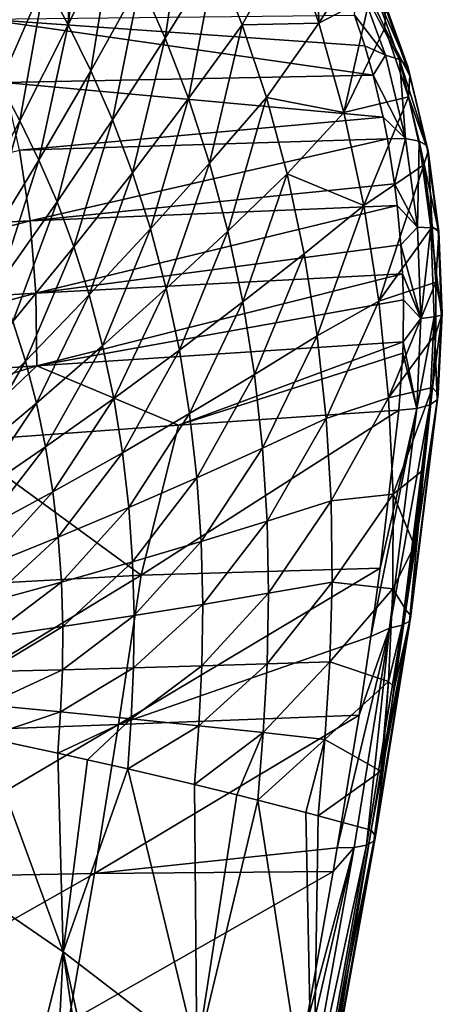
# Model space of a CAD drawing. Header units: metres. Extents: x -62 to 150, y -92 to 92.
# Tile 641 of 656: x 65 to 70, y 56 to 68. Entities that reach past the tile are written whole.
import ezdxf

# ---------------------------------------------------------------- set-up
doc = ezdxf.new("R2010")
doc.units = ezdxf.units.M
doc.layers.add('solid_500615', color=7, linetype='CONTINUOUS')

msp = doc.modelspace()

# ---------------------------------------------------------------- linework, layer by layer
at = {"layer": 'solid_500615'}
for points in [[(65.568748, 68.289139, 32.852554), (66.132347, 69.477303, 31.427734), (65.791916, 70.104813, 31.88065)], [(65.621223, 69.673523, 32.348755), (65.568748, 68.289139, 32.852554), (65.791916, 70.104813, 31.88065)], [(66.46154, 68.821053, 30.985668), (66.774162, 68.121468, 30.561256), (67.039467, 69.92157, 29.488941)], [(66.774162, 68.121468, 30.561256), (67.399574, 69.133522, 29.013098), (67.039467, 69.92157, 29.488941)], [(68.647346, 69.743622, 26.218828), (68.320969, 69.351349, 27.031693), (68.682457, 68.307411, 26.555454)], [(69.12262, 68.999214, 25.424143), (68.647346, 69.743622, 26.218828), (68.682457, 68.307411, 26.555454)], [(65.621223, 69.673523, 32.348755), (65.277, 68.8349, 33.250309), (65.568748, 68.289139, 32.852554)], [(65.568748, 68.289139, 32.852554), (65.850578, 67.716881, 32.465511), (66.132347, 69.477303, 31.427734)], [(65.850578, 67.716881, 32.465511), (66.46154, 68.821053, 30.985668), (66.132347, 69.477303, 31.427734)], [(67.399574, 69.133522, 29.013098), (67.732452, 68.288971, 28.567835), (68.320969, 69.351349, 27.031693)], [(67.732452, 68.288971, 28.567835), (68.682457, 68.307411, 26.555454), (68.320969, 69.351349, 27.031693)], [(66.774162, 68.121468, 30.561256), (67.063759, 67.371651, 30.164263), (67.399574, 69.133522, 29.013098)], [(67.063759, 67.371651, 30.164263), (67.732452, 68.288971, 28.567835), (67.399574, 69.133522, 29.013098)], [(69.322609, 68.643105, 25.086159), (69.12262, 68.999214, 25.424143), (68.682457, 68.307411, 26.555454)], [(63.329685, 68.444138, 36.854435), (64.722946, 67.56134, 34.597649), (65.277, 68.8349, 33.250309)], [(64.722946, 67.56134, 34.597649), (64.968216, 67.096481, 34.257561), (65.277, 68.8349, 33.250309)], [(64.968216, 67.096481, 34.257561), (65.568748, 68.289139, 32.852554), (65.277, 68.8349, 33.250309)], [(65.850578, 67.716881, 32.465511), (66.118568, 67.106544, 32.093922), (66.46154, 68.821053, 30.985668)], [(66.118568, 67.106544, 32.093922), (66.774162, 68.121468, 30.561256), (66.46154, 68.821053, 30.985668)], [(69.167923, 68.847702, 23.921209), (69.510681, 67.912476, 23.382683), (69.127739, 68.407249, 23.45974)], [(69.351303, 68.775246, 24.134249), (69.685379, 67.859848, 23.608459), (69.167923, 68.847702, 23.921209)], [(69.685379, 67.859848, 23.608459), (69.510681, 67.912476, 23.382683), (69.167923, 68.847702, 23.921209)], [(69.468658, 68.656487, 24.371714), (69.78978, 67.772156, 23.864731), (69.351303, 68.775246, 24.134249)], [(69.78978, 67.772156, 23.864731), (69.685379, 67.859848, 23.608459), (69.351303, 68.775246, 24.134249)], [(69.322609, 68.643105, 25.086159), (68.682457, 68.307411, 26.555454), (68.991982, 67.200119, 26.137852)], [(69.503426, 68.250816, 24.788139), (69.322609, 68.643105, 25.086159), (68.991982, 67.200119, 26.137852)], [(69.510094, 68.501419, 24.613588), (69.322609, 68.643105, 25.086159), (69.503426, 68.250816, 24.788139)], [(69.815094, 67.656792, 24.129898), (69.78978, 67.772156, 23.864731), (69.468658, 68.656487, 24.371714)], [(69.510094, 68.501419, 24.613588), (69.815094, 67.656792, 24.129898), (69.468658, 68.656487, 24.371714)], [(69.510094, 68.501419, 24.613588), (69.503426, 68.250816, 24.788139), (69.815094, 67.656792, 24.129898)], [(69.253036, 68.028839, 23.257696), (64.534706, 68.356995, 20.868589), (69.127739, 68.407249, 23.45974)], [(69.510681, 67.912476, 23.382683), (69.253036, 68.028839, 23.257696), (69.127739, 68.407249, 23.45974)], [(69.358017, 67.66124, 23.092951), (64.534706, 68.356995, 20.868589), (69.253036, 68.028839, 23.257696)], [(69.358017, 67.66124, 23.092951), (64.775818, 67.571465, 20.489676), (64.534706, 68.356995, 20.868589)], [(64.968216, 67.096481, 34.257561), (65.205132, 66.608711, 33.926598), (65.568748, 68.289139, 32.852554)], [(65.205132, 66.608711, 33.926598), (65.850578, 67.716881, 32.465511), (65.568748, 68.289139, 32.852554)], [(67.063759, 67.371651, 30.164263), (67.32431, 66.571327, 29.803713), (67.732452, 68.288971, 28.567835)], [(67.32431, 66.571327, 29.803713), (68.03096, 67.387566, 28.163179), (67.732452, 68.288971, 28.567835)], [(67.732452, 68.288971, 28.567835), (68.03096, 67.387566, 28.163179), (68.682457, 68.307411, 26.555454)], [(68.03096, 67.387566, 28.163179), (68.991982, 67.200119, 26.137852), (68.682457, 68.307411, 26.555454)], [(69.79702, 67.392845, 24.322924), (69.503426, 68.250816, 24.788139), (68.991982, 67.200119, 26.137852)], [(69.815094, 67.656792, 24.129898), (69.503426, 68.250816, 24.788139), (69.79702, 67.392845, 24.322924)], [(66.118568, 67.106544, 32.093922), (66.36734, 66.452095, 31.746374), (66.774162, 68.121468, 30.561256)], [(66.36734, 66.452095, 31.746374), (67.063759, 67.371651, 30.164263), (66.774162, 68.121468, 30.561256)], [(69.510681, 67.912476, 23.382683), (69.358017, 67.66124, 23.092951), (69.253036, 68.028839, 23.257696)], [(69.510681, 67.912476, 23.382683), (69.760635, 66.875618, 23.01029), (69.358017, 67.66124, 23.092951)], [(69.685379, 67.859848, 23.608459), (69.760635, 66.875618, 23.01029), (69.510681, 67.912476, 23.382683)], [(70.025299, 66.791161, 23.513058), (69.929611, 66.844826, 23.244305), (69.685379, 67.859848, 23.608459)], [(69.685379, 67.859848, 23.608459), (69.929611, 66.844826, 23.244305), (69.760635, 66.875618, 23.01029)], [(69.78978, 67.772156, 23.864731), (70.025299, 66.791161, 23.513058), (69.685379, 67.859848, 23.608459)], [(69.815094, 67.656792, 24.129898), (70.039642, 66.719131, 23.793896), (69.78978, 67.772156, 23.864731)], [(70.039642, 66.719131, 23.793896), (70.025299, 66.791161, 23.513058), (69.78978, 67.772156, 23.864731)], [(69.480988, 67.141945, 22.906158), (64.775818, 67.571465, 20.489676), (69.358017, 67.66124, 23.092951)], [(65.205132, 66.608711, 33.926598), (65.430733, 66.088165, 33.608829), (65.850578, 67.716881, 32.465511)], [(65.430733, 66.088165, 33.608829), (66.118568, 67.106544, 32.093922), (65.850578, 67.716881, 32.465511)], [(69.760635, 66.875618, 23.01029), (69.480988, 67.141945, 22.906158), (69.358017, 67.66124, 23.092951)], [(69.815094, 67.656792, 24.129898), (69.79702, 67.392845, 24.322924), (70.039642, 66.719131, 23.793896)], [(64.329582, 65.899498, 35.64122), (64.968216, 67.096481, 34.257561), (64.722946, 67.56134, 34.597649)], [(64.963737, 66.730972, 20.208933), (64.775818, 67.571465, 20.489676), (69.480988, 67.141945, 22.906158)], [(69.79702, 67.392845, 24.322924), (68.991982, 67.200119, 26.137852), (69.242622, 66.043259, 25.788149)], [(69.98748, 66.54866, 24.040058), (69.79702, 67.392845, 24.322924), (69.242622, 66.043259, 25.788149)], [(70.039642, 66.719131, 23.793896), (69.79702, 67.392845, 24.322924), (69.98748, 66.54866, 24.040058)], [(66.36734, 66.452095, 31.746374), (66.591797, 65.753342, 31.430828), (67.063759, 67.371651, 30.164263)], [(66.591797, 65.753342, 31.430828), (67.32431, 66.571327, 29.803713), (67.063759, 67.371651, 30.164263)], [(67.32431, 66.571327, 29.803713), (67.550354, 65.726181, 29.487709), (68.03096, 67.387566, 28.163179)], [(67.550354, 65.726181, 29.487709), (68.288696, 66.435616, 27.808147), (68.03096, 67.387566, 28.163179)], [(68.03096, 67.387566, 28.163179), (68.288696, 66.435616, 27.808147), (68.991982, 67.200119, 26.137852)], [(68.288696, 66.435616, 27.808147), (69.242622, 66.043259, 25.788149), (68.991982, 67.200119, 26.137852)], [(64.329582, 65.899498, 35.64122), (64.52346, 65.496414, 35.367043), (64.968216, 67.096481, 34.257561)], [(64.52346, 65.496414, 35.367043), (65.205132, 66.608711, 33.926598), (64.968216, 67.096481, 34.257561)], [(69.534309, 66.873405, 22.828905), (64.963737, 66.730972, 20.208933), (69.480988, 67.141945, 22.906158)], [(65.430733, 66.088165, 33.608829), (65.640533, 65.529655, 33.311626), (66.118568, 67.106544, 32.093922)], [(65.640533, 65.529655, 33.311626), (66.36734, 66.452095, 31.746374), (66.118568, 67.106544, 32.093922)], [(69.760635, 66.875618, 23.01029), (69.534309, 66.873405, 22.828905), (69.480988, 67.141945, 22.906158)], [(65.095726, 65.852745, 20.03112), (64.963737, 66.730972, 20.208933), (69.534309, 66.873405, 22.828905)], [(65.095726, 65.852745, 20.03112), (69.534309, 66.873405, 22.828905), (69.624054, 66.313988, 22.706549)], [(69.760635, 66.875618, 23.01029), (69.624054, 66.313988, 22.706549), (69.534309, 66.873405, 22.828905)], [(69.760635, 66.875618, 23.01029), (69.909203, 65.773346, 22.813564), (69.624054, 66.313988, 22.706549)], [(69.929611, 66.844826, 23.244305), (69.909203, 65.773346, 22.813564), (69.760635, 66.875618, 23.01029)], [(69.929611, 66.844826, 23.244305), (70.075439, 65.766136, 23.051424), (69.909203, 65.773346, 22.813564)], [(70.025299, 66.791161, 23.513058), (70.166702, 65.74897, 23.32645), (69.929611, 66.844826, 23.244305)], [(70.166702, 65.74897, 23.32645), (70.075439, 65.766136, 23.051424), (69.929611, 66.844826, 23.244305)], [(70.175316, 65.723259, 23.615465), (70.166702, 65.74897, 23.32645), (70.025299, 66.791161, 23.513058)], [(70.039642, 66.719131, 23.793896), (70.175316, 65.723259, 23.615465), (70.025299, 66.791161, 23.513058)], [(65.095726, 65.852745, 20.03112), (60.497467, 65.626152, 17.464272), (64.963737, 66.730972, 20.208933)], [(70.039642, 66.719131, 23.793896), (69.98748, 66.54866, 24.040058), (70.09304, 65.777374, 23.901697)], [(70.039642, 66.719131, 23.793896), (70.09304, 65.777374, 23.901697), (70.175316, 65.723259, 23.615465)], [(64.52346, 65.496414, 35.367043), (64.708336, 65.066002, 35.103806), (65.205132, 66.608711, 33.926598)], [(64.708336, 65.066002, 35.103806), (65.430733, 66.088165, 33.608829), (65.205132, 66.608711, 33.926598)], [(66.591797, 65.753342, 31.430828), (66.787308, 65.015327, 31.154428), (67.32431, 66.571327, 29.803713)], [(66.787308, 65.015327, 31.154428), (67.550354, 65.726181, 29.487709), (67.32431, 66.571327, 29.803713)], [(69.98748, 66.54866, 24.040058), (69.242622, 66.043259, 25.788149), (69.42939, 64.854546, 25.513239)], [(70.09304, 65.777374, 23.901697), (69.98748, 66.54866, 24.040058), (69.42939, 64.854546, 25.513239)], [(65.640533, 65.529655, 33.311626), (65.830299, 64.93306, 33.041813), (66.36734, 66.452095, 31.746374)], [(65.830299, 64.93306, 33.041813), (66.591797, 65.753342, 31.430828), (66.36734, 66.452095, 31.746374)], [(67.550354, 65.726181, 29.487709), (67.737549, 64.846107, 29.22261), (68.288696, 66.435616, 27.808147)], [(67.737549, 64.846107, 29.22261), (68.500633, 65.444214, 27.509825), (68.288696, 66.435616, 27.808147)], [(68.288696, 66.435616, 27.808147), (68.500633, 65.444214, 27.509825), (69.242622, 66.043259, 25.788149)], [(69.657501, 66.046227, 22.665674), (65.095726, 65.852745, 20.03112), (69.624054, 66.313988, 22.706549)], [(69.909203, 65.773346, 22.813564), (69.657501, 66.046227, 22.665674), (69.624054, 66.313988, 22.706549)], [(64.708336, 65.066002, 35.103806), (64.880539, 64.603943, 34.857609), (65.430733, 66.088165, 33.608829)], [(64.880539, 64.603943, 34.857609), (65.640533, 65.529655, 33.311626), (65.430733, 66.088165, 33.608829)], [(65.168373, 64.95372, 19.960695), (65.095726, 65.852745, 20.03112), (69.657501, 66.046227, 22.665674)], [(65.168373, 64.95372, 19.960695), (69.657501, 66.046227, 22.665674), (69.703232, 65.555611, 22.619228)], [(69.909203, 65.773346, 22.813564), (69.703232, 65.555611, 22.619228), (69.657501, 66.046227, 22.665674)], [(68.500633, 65.444214, 27.509825), (68.663017, 64.427055, 27.273556), (69.242622, 66.043259, 25.788149)], [(68.663017, 64.427055, 27.273556), (69.42939, 64.854546, 25.513239), (69.242622, 66.043259, 25.788149)], [(60.575668, 64.679077, 17.381691), (60.497467, 65.626152, 17.464272), (65.095726, 65.852745, 20.03112)], [(65.168373, 64.95372, 19.960695), (60.575668, 64.679077, 17.381691), (65.095726, 65.852745, 20.03112)], [(65.830299, 64.93306, 33.041813), (65.996101, 64.30278, 32.805534), (66.591797, 65.753342, 31.430828)], [(65.996101, 64.30278, 32.805534), (66.787308, 65.015327, 31.154428), (66.591797, 65.753342, 31.430828)], [(66.787308, 65.015327, 31.154428), (66.950134, 64.246826, 30.922785), (67.550354, 65.726181, 29.487709)], [(66.950134, 64.246826, 30.922785), (67.737549, 64.846107, 29.22261), (67.550354, 65.726181, 29.487709)], [(70.137474, 65.089989, 23.866695), (70.09304, 65.777374, 23.901697), (69.42939, 64.854546, 25.513239)], [(69.909203, 65.773346, 22.813564), (69.951431, 64.642586, 22.802294), (69.703232, 65.555611, 22.619228)], [(70.075439, 65.766136, 23.051424), (69.951431, 64.642586, 22.802294), (69.909203, 65.773346, 22.813564)], [(70.075439, 65.766136, 23.051424), (70.117981, 64.660439, 23.039371), (69.951431, 64.642586, 22.802294)], [(70.166702, 65.74897, 23.32645), (70.209229, 64.681793, 23.314112), (70.075439, 65.766136, 23.051424)], [(70.209229, 64.681793, 23.314112), (70.117981, 64.660439, 23.039371), (70.075439, 65.766136, 23.051424)], [(70.175316, 65.723259, 23.615465), (70.09304, 65.777374, 23.901697), (70.137474, 65.089989, 23.866695)], [(70.175316, 65.723259, 23.615465), (70.137474, 65.089989, 23.866695), (70.217491, 64.704803, 23.603363)], [(70.175316, 65.723259, 23.615465), (70.217491, 64.704803, 23.603363), (70.166702, 65.74897, 23.32645)], [(70.217491, 64.704803, 23.603363), (70.209229, 64.681793, 23.314112), (70.166702, 65.74897, 23.32645)], [(69.724319, 65.195236, 22.608191), (65.168373, 64.95372, 19.960695), (69.703232, 65.555611, 22.619228)], [(69.951431, 64.642586, 22.802294), (69.724319, 65.195236, 22.608191), (69.703232, 65.555611, 22.619228)], [(64.880539, 64.603943, 34.857609), (65.036575, 64.110153, 34.634098), (65.640533, 65.529655, 33.311626)], [(65.036575, 64.110153, 34.634098), (65.830299, 64.93306, 33.041813), (65.640533, 65.529655, 33.311626)], [(67.737549, 64.846107, 29.22261), (67.882607, 63.943367, 29.013205), (68.500633, 65.444214, 27.509825)], [(67.882607, 63.943367, 29.013205), (68.663017, 64.427055, 27.273556), (68.500633, 65.444214, 27.509825)], [(65.177704, 64.053734, 20.002882), (65.168373, 64.95372, 19.960695), (69.724319, 65.195236, 22.608191)], [(65.177704, 64.053734, 20.002882), (69.724319, 65.195236, 22.608191), (69.73439, 64.871597, 22.614931)], [(69.951431, 64.642586, 22.802294), (69.73439, 64.871597, 22.614931), (69.724319, 65.195236, 22.608191)], [(70.137474, 65.089989, 23.866695), (69.42939, 64.854546, 25.513239), (69.550346, 63.653313, 25.316107)], [(70.138237, 64.455269, 23.907887), (70.137474, 65.089989, 23.866695), (69.550346, 63.653313, 25.316107)], [(70.217491, 64.704803, 23.603363), (70.137474, 65.089989, 23.866695), (70.138237, 64.455269, 23.907887)], [(60.588009, 63.732483, 17.412525), (60.575668, 64.679077, 17.381691), (65.168373, 64.95372, 19.960695)], [(65.177704, 64.053734, 20.002882), (60.588009, 63.732483, 17.412525), (65.168373, 64.95372, 19.960695)], [(65.996101, 64.30278, 32.805534), (66.134766, 63.646423, 32.607616), (66.787308, 65.015327, 31.154428)], [(66.134766, 63.646423, 32.607616), (66.950134, 64.246826, 30.922785), (66.787308, 65.015327, 31.154428)], [(65.036575, 64.110153, 34.634098), (65.173203, 63.588352, 34.438385), (65.830299, 64.93306, 33.041813)], [(65.173203, 63.588352, 34.438385), (65.996101, 64.30278, 32.805534), (65.830299, 64.93306, 33.041813)], [(69.732323, 64.349396, 22.659399), (65.177704, 64.053734, 20.002882), (69.73439, 64.871597, 22.614931)], [(66.950134, 64.246826, 30.922785), (67.077408, 63.458672, 30.740122), (67.737549, 64.846107, 29.22261)], [(67.077408, 63.458672, 30.740122), (67.882607, 63.943367, 29.013205), (67.737549, 64.846107, 29.22261)], [(68.663017, 64.427055, 27.273556), (68.774277, 63.399082, 27.101618), (69.42939, 64.854546, 25.513239)], [(68.774277, 63.399082, 27.101618), (69.550346, 63.653313, 25.316107), (69.42939, 64.854546, 25.513239)], [(69.951431, 64.642586, 22.802294), (69.732323, 64.349396, 22.659399), (69.73439, 64.871597, 22.614931)], [(70.217491, 64.704803, 23.603363), (70.138237, 64.455269, 23.907887), (70.094917, 63.782047, 24.035543)], [(70.163948, 63.703587, 23.770378), (70.217491, 64.704803, 23.603363), (70.094917, 63.782047, 24.035543)], [(70.217491, 64.704803, 23.603363), (70.163948, 63.703587, 23.770378), (70.209229, 64.681793, 23.314112)], [(64.208107, 63.28474, 36.20578), (65.036575, 64.110153, 34.634098), (64.880539, 64.603943, 34.857609)], [(69.951431, 64.642586, 22.802294), (69.898827, 63.524616, 23.002439), (69.732323, 64.349396, 22.659399)], [(70.117981, 64.660439, 23.039371), (70.06176, 63.56942, 23.23196), (69.898827, 63.524616, 23.002439)], [(70.117981, 64.660439, 23.039371), (69.898827, 63.524616, 23.002439), (69.951431, 64.642586, 22.802294)], [(70.152596, 63.630737, 23.495064), (70.06176, 63.56942, 23.23196), (70.117981, 64.660439, 23.039371)], [(70.209229, 64.681793, 23.314112), (70.152596, 63.630737, 23.495064), (70.117981, 64.660439, 23.039371)], [(70.163948, 63.703587, 23.770378), (70.152596, 63.630737, 23.495064), (70.209229, 64.681793, 23.314112)], [(70.094917, 63.782047, 24.035543), (70.138237, 64.455269, 23.907887), (69.550346, 63.653313, 25.316107)], [(69.732323, 64.349396, 22.659399), (66.940002, 63.316551, 21.219475), (65.177704, 64.053734, 20.002882)], [(69.727867, 64.210541, 22.678398), (66.940002, 63.316551, 21.219475), (69.732323, 64.349396, 22.659399)], [(67.882607, 63.943367, 29.013205), (67.984055, 63.031269, 28.861507), (68.663017, 64.427055, 27.273556)], [(67.984055, 63.031269, 28.861507), (68.774277, 63.399082, 27.101618), (68.663017, 64.427055, 27.273556)], [(69.898827, 63.524616, 23.002439), (69.727867, 64.210541, 22.678398), (69.732323, 64.349396, 22.659399)], [(65.173203, 63.588352, 34.438385), (65.287804, 63.044914, 34.274487), (65.996101, 64.30278, 32.805534)], [(65.287804, 63.044914, 34.274487), (66.134766, 63.646423, 32.607616), (65.996101, 64.30278, 32.805534)], [(66.134766, 63.646423, 32.607616), (66.243843, 62.973373, 32.451714), (66.950134, 64.246826, 30.922785)], [(66.243843, 62.973373, 32.451714), (67.077408, 63.458672, 30.740122), (66.950134, 64.246826, 30.922785)], [(69.727867, 64.210541, 22.678398), (69.677025, 63.500023, 22.825136), (66.940002, 63.316551, 21.219475)], [(69.898827, 63.524616, 23.002439), (69.677025, 63.500023, 22.825136), (69.727867, 64.210541, 22.678398)], [(64.208107, 63.28474, 36.20578), (64.315895, 62.872101, 36.050987), (65.036575, 64.110153, 34.634098)], [(64.315895, 62.872101, 36.050987), (65.173203, 63.588352, 34.438385), (65.036575, 64.110153, 34.634098)], [(65.177704, 64.053734, 20.002882), (61.43618, 62.898518, 18.074596), (60.588009, 63.732483, 17.412525)], [(65.177704, 64.053734, 20.002882), (64.192955, 63.116055, 19.635929), (61.43618, 62.898518, 18.074596)], [(65.177704, 64.053734, 20.002882), (66.940002, 63.316551, 21.219475), (64.192955, 63.116055, 19.635929)], [(67.077408, 63.458672, 30.740122), (67.167793, 62.662613, 30.608223), (67.882607, 63.943367, 29.013205)], [(67.167793, 62.662613, 30.608223), (67.984055, 63.031269, 28.861507), (67.882607, 63.943367, 29.013205)], [(70.094917, 63.782047, 24.035543), (69.550346, 63.653313, 25.316107), (69.606491, 62.457527, 25.195951)], [(69.986473, 62.763729, 24.295094), (70.094917, 63.782047, 24.035543), (69.606491, 62.457527, 25.195951)], [(69.764694, 61.02113, 24.727253), (70.094917, 63.782047, 24.035543), (69.871796, 61.816849, 24.531509)], [(70.163948, 63.703587, 23.770378), (70.094917, 63.782047, 24.035543), (69.764694, 61.02113, 24.727253)], [(69.871796, 61.816849, 24.531509), (70.094917, 63.782047, 24.035543), (69.986473, 62.763729, 24.295094)], [(65.287804, 63.044914, 34.274487), (65.378319, 62.487717, 34.145451), (66.134766, 63.646423, 32.607616)], [(65.378319, 62.487717, 34.145451), (66.243843, 62.973373, 32.451714), (66.134766, 63.646423, 32.607616)], [(68.774277, 63.399082, 27.101618), (68.834732, 62.374359, 26.99362), (69.550346, 63.653313, 25.316107)], [(68.834732, 62.374359, 26.99362), (69.606491, 62.457527, 25.195951), (69.550346, 63.653313, 25.316107)], [(69.826485, 60.948395, 24.464422), (70.163948, 63.703587, 23.770378), (69.764694, 61.02113, 24.727253)], [(69.826485, 60.948395, 24.464422), (69.810829, 60.882221, 24.193624), (70.152596, 63.630737, 23.495064)], [(69.810829, 60.882221, 24.193624), (70.06176, 63.56942, 23.23196), (70.152596, 63.630737, 23.495064)], [(69.826485, 60.948395, 24.464422), (70.152596, 63.630737, 23.495064), (70.163948, 63.703587, 23.770378)], [(64.315895, 62.872101, 36.050987), (64.406433, 62.442329, 35.92136), (65.173203, 63.588352, 34.438385)], [(64.406433, 62.442329, 35.92136), (65.287804, 63.044914, 34.274487), (65.173203, 63.588352, 34.438385)], [(66.476593, 61.451366, 21.556087), (66.940002, 63.316551, 21.219475), (69.677025, 63.500023, 22.825136)], [(69.44577, 61.537663, 23.339188), (66.476593, 61.451366, 21.556087), (69.677025, 63.500023, 22.825136)], [(69.898827, 63.524616, 23.002439), (69.330132, 60.688789, 23.556276), (69.44577, 61.537663, 23.339188)], [(69.559471, 60.795879, 23.708742), (69.330132, 60.688789, 23.556276), (69.898827, 63.524616, 23.002439)], [(69.898827, 63.524616, 23.002439), (69.44577, 61.537663, 23.339188), (69.677025, 63.500023, 22.825136)], [(69.559471, 60.795879, 23.708742), (69.898827, 63.524616, 23.002439), (70.06176, 63.56942, 23.23196)], [(69.719444, 60.830029, 23.935011), (69.559471, 60.795879, 23.708742), (70.06176, 63.56942, 23.23196)], [(69.810829, 60.882221, 24.193624), (69.719444, 60.830029, 23.935011), (70.06176, 63.56942, 23.23196)], [(66.243843, 62.973373, 32.451714), (66.322151, 62.293808, 32.339375), (67.077408, 63.458672, 30.740122)], [(66.322151, 62.293808, 32.339375), (67.167793, 62.662613, 30.608223), (67.077408, 63.458672, 30.740122)], [(67.984055, 63.031269, 28.861507), (68.042038, 62.12236, 28.767138), (68.774277, 63.399082, 27.101618)], [(68.042038, 62.12236, 28.767138), (68.834732, 62.374359, 26.99362), (68.774277, 63.399082, 27.101618)], [(66.476593, 61.451366, 21.556087), (64.192955, 63.116055, 19.635929), (66.940002, 63.316551, 21.219475)], [(66.476593, 61.451366, 21.556087), (63.525574, 61.290009, 19.828388), (64.192955, 63.116055, 19.635929)], [(64.406433, 62.442329, 35.92136), (64.478104, 62.001698, 35.819324), (65.287804, 63.044914, 34.274487)], [(64.478104, 62.001698, 35.819324), (65.378319, 62.487717, 34.145451), (65.287804, 63.044914, 34.274487)], [(67.167793, 62.662613, 30.608223), (67.221321, 61.869709, 30.526758), (67.984055, 63.031269, 28.861507)], [(67.221321, 61.869709, 30.526758), (68.042038, 62.12236, 28.767138), (67.984055, 63.031269, 28.861507)], [(65.378319, 62.487717, 34.145451), (65.443748, 61.925278, 34.052589), (66.243843, 62.973373, 32.451714)], [(65.443748, 61.925278, 34.052589), (66.322151, 62.293808, 32.339375), (66.243843, 62.973373, 32.451714)], [(69.871796, 61.816849, 24.531509), (69.986473, 62.763729, 24.295094), (69.606491, 62.457527, 25.195951)], [(66.322151, 62.293808, 32.339375), (66.369652, 61.617279, 32.270344), (67.167793, 62.662613, 30.608223)], [(66.369652, 61.617279, 32.270344), (67.221321, 61.869709, 30.526758), (67.167793, 62.662613, 30.608223)], [(64.478104, 62.001698, 35.819324), (64.53009, 61.557003, 35.745937), (65.378319, 62.487717, 34.145451)], [(64.53009, 61.557003, 35.745937), (65.443748, 61.925278, 34.052589), (65.378319, 62.487717, 34.145451)], [(68.834732, 62.374359, 26.99362), (68.84745, 61.364491, 26.945313), (69.606491, 62.457527, 25.195951)], [(68.84745, 61.364491, 26.945313), (69.602539, 61.281803, 25.147108), (69.606491, 62.457527, 25.195951)], [(69.871796, 61.816849, 24.531509), (69.606491, 62.457527, 25.195951), (69.602539, 61.281803, 25.147108)], [(65.443748, 61.925278, 34.052589), (65.484047, 61.365593, 33.995712), (66.322151, 62.293808, 32.339375)], [(65.484047, 61.365593, 33.995712), (66.369652, 61.617279, 32.270344), (66.322151, 62.293808, 32.339375)], [(68.042038, 62.12236, 28.767138), (68.059052, 61.226971, 28.726246), (68.834732, 62.374359, 26.99362)], [(68.059052, 61.226971, 28.726246), (68.84745, 61.364491, 26.945313), (68.834732, 62.374359, 26.99362)], [(67.221321, 61.869709, 30.526758), (67.240013, 61.089054, 30.492342), (68.042038, 62.12236, 28.767138)], [(67.240013, 61.089054, 30.492342), (68.059052, 61.226971, 28.726246), (68.042038, 62.12236, 28.767138)], [(64.53009, 61.557003, 35.745937), (64.562363, 61.11462, 35.701061), (65.443748, 61.925278, 34.052589)], [(64.562363, 61.11462, 35.701061), (65.484047, 61.365593, 33.995712), (65.443748, 61.925278, 34.052589)], [(66.369652, 61.617279, 32.270344), (66.387985, 60.951622, 32.241726), (67.221321, 61.869709, 30.526758)], [(66.387985, 60.951622, 32.241726), (67.240013, 61.089054, 30.492342), (67.221321, 61.869709, 30.526758)], [(69.764694, 61.02113, 24.727253), (69.871796, 61.816849, 24.531509), (69.602539, 61.281803, 25.147108)], [(65.484047, 61.365593, 33.995712), (65.500526, 60.815201, 33.972439), (66.369652, 61.617279, 32.270344)], [(65.500526, 60.815201, 33.972439), (66.387985, 60.951622, 32.241726), (66.369652, 61.617279, 32.270344)], [(66.194809, 59.595863, 21.998735), (66.476593, 61.451366, 21.556087), (69.44577, 61.537663, 23.339188)], [(66.194809, 59.595863, 21.998735), (69.44577, 61.537663, 23.339188), (69.330132, 60.688789, 23.556276)], [(63.246433, 59.489674, 20.243618), (63.525574, 61.290009, 19.828388), (66.476593, 61.451366, 21.556087)], [(66.194809, 59.595863, 21.998735), (63.246433, 59.489674, 20.243618), (66.476593, 61.451366, 21.556087)], [(64.562363, 61.11462, 35.701061), (64.575958, 60.679752, 35.682838), (65.484047, 61.365593, 33.995712)], [(64.575958, 60.679752, 35.682838), (65.500526, 60.815201, 33.972439), (65.484047, 61.365593, 33.995712)], [(68.040009, 60.351261, 28.731377), (68.818352, 60.376434, 26.948435), (68.84745, 61.364491, 26.945313)], [(68.059052, 61.226971, 28.726246), (68.040009, 60.351261, 28.731377), (68.84745, 61.364491, 26.945313)], [(68.84745, 61.364491, 26.945313), (68.818352, 60.376434, 26.948435), (69.602539, 61.281803, 25.147108)], [(68.818352, 60.376434, 26.948435), (69.547585, 60.13372, 25.15806), (69.602539, 61.281803, 25.147108)], [(69.764694, 61.02113, 24.727253), (69.602539, 61.281803, 25.147108), (69.547585, 60.13372, 25.15806)], [(67.227966, 60.326035, 30.498402), (68.040009, 60.351261, 28.731377), (68.059052, 61.226971, 28.726246)], [(67.240013, 61.089054, 30.492342), (67.227966, 60.326035, 30.498402), (68.059052, 61.226971, 28.726246)], [(66.380569, 60.301456, 32.247894), (67.227966, 60.326035, 30.498402), (67.240013, 61.089054, 30.492342)], [(66.387985, 60.951622, 32.241726), (66.380569, 60.301456, 32.247894), (67.240013, 61.089054, 30.492342)], [(65.495995, 60.277943, 33.978115), (66.380569, 60.301456, 32.247894), (66.387985, 60.951622, 32.241726)], [(65.500526, 60.815201, 33.972439), (65.495995, 60.277943, 33.978115), (66.387985, 60.951622, 32.241726)], [(69.826485, 60.948395, 24.464422), (69.454689, 59.016296, 25.212721), (69.331795, 58.283974, 25.389814)], [(69.386833, 58.21006, 25.132116), (69.826485, 60.948395, 24.464422), (69.331795, 58.283974, 25.389814)], [(69.386833, 58.21006, 25.132116), (69.810829, 60.882221, 24.193624), (69.826485, 60.948395, 24.464422)], [(69.826485, 60.948395, 24.464422), (69.481873, 59.178604, 25.172878), (69.454689, 59.016296, 25.212721)], [(69.826485, 60.948395, 24.464422), (69.623268, 60.059837, 24.959555), (69.481873, 59.178604, 25.172878)], [(69.623268, 60.059837, 24.959555), (69.764694, 61.02113, 24.727253), (69.547585, 60.13372, 25.15806)], [(69.826485, 60.948395, 24.464422), (69.764694, 61.02113, 24.727253), (69.623268, 60.059837, 24.959555)], [(64.573112, 60.255444, 35.687595), (65.495995, 60.277943, 33.978115), (65.500526, 60.815201, 33.972439)], [(64.575958, 60.679752, 35.682838), (64.573112, 60.255444, 35.687595), (65.500526, 60.815201, 33.972439)], [(69.559471, 60.795879, 23.708742), (68.910454, 58.063572, 24.214964), (69.183418, 59.71154, 23.8027)], [(69.12088, 58.070728, 24.389868), (68.910454, 58.063572, 24.214964), (69.559471, 60.795879, 23.708742)], [(69.27729, 58.099258, 24.612713), (69.12088, 58.070728, 24.389868), (69.559471, 60.795879, 23.708742)], [(69.559471, 60.795879, 23.708742), (69.183418, 59.71154, 23.8027), (69.330132, 60.688789, 23.556276)], [(69.368202, 58.146889, 24.866459), (69.27729, 58.099258, 24.612713), (69.719444, 60.830029, 23.935011)], [(69.27729, 58.099258, 24.612713), (69.559471, 60.795879, 23.708742), (69.719444, 60.830029, 23.935011)], [(69.368202, 58.146889, 24.866459), (69.719444, 60.830029, 23.935011), (69.810829, 60.882221, 24.193624)], [(69.386833, 58.21006, 25.132116), (69.368202, 58.146889, 24.866459), (69.810829, 60.882221, 24.193624)], [(69.330132, 60.688789, 23.556276), (69.183418, 59.71154, 23.8027), (66.194809, 59.595863, 21.998735)], [(65.4748, 59.754494, 34.005676), (66.352684, 59.667645, 32.280334), (66.380569, 60.301456, 32.247894)], [(65.495995, 60.277943, 33.978115), (65.4748, 59.754494, 34.005676), (66.380569, 60.301456, 32.247894)], [(66.352684, 59.667645, 32.280334), (67.191505, 59.581718, 30.535023), (67.227966, 60.326035, 30.498402)], [(66.380569, 60.301456, 32.247894), (66.352684, 59.667645, 32.280334), (67.227966, 60.326035, 30.498402)], [(67.191505, 59.581718, 30.535023), (67.992416, 59.496525, 28.77128), (68.040009, 60.351261, 28.731377)], [(67.227966, 60.326035, 30.498402), (67.191505, 59.581718, 30.535023), (68.040009, 60.351261, 28.731377)], [(67.992416, 59.496525, 28.77128), (68.756325, 59.411701, 26.990492), (68.818352, 60.376434, 26.948435)], [(68.040009, 60.351261, 28.731377), (67.992416, 59.496525, 28.77128), (68.818352, 60.376434, 26.948435)], [(68.818352, 60.376434, 26.948435), (68.756325, 59.411701, 26.990492), (69.547585, 60.13372, 25.15806)], [(64.557289, 59.842201, 35.70977), (65.4748, 59.754494, 34.005676), (65.495995, 60.277943, 33.978115)], [(64.573112, 60.255444, 35.687595), (64.557289, 59.842201, 35.70977), (65.495995, 60.277943, 33.978115)], [(68.756325, 59.411701, 26.990492), (69.454689, 59.016296, 25.212721), (69.547585, 60.13372, 25.15806)], [(69.481873, 59.178604, 25.172878), (69.547585, 60.13372, 25.15806), (69.454689, 59.016296, 25.212721)], [(69.481873, 59.178604, 25.172878), (69.623268, 60.059837, 24.959555), (69.547585, 60.13372, 25.15806)], [(64.557289, 59.842201, 35.70977), (64.530647, 59.436859, 35.746559), (65.4748, 59.754494, 34.005676)], [(65.4748, 59.754494, 34.005676), (64.530647, 59.436859, 35.746559), (65.441414, 59.240551, 34.048565)], [(65.4748, 59.754494, 34.005676), (65.441414, 59.240551, 34.048565), (66.352684, 59.667645, 32.280334)], [(65.894157, 57.745457, 22.453568), (66.194809, 59.595863, 21.998735), (69.183418, 59.71154, 23.8027)], [(65.894157, 57.745457, 22.453568), (69.183418, 59.71154, 23.8027), (68.910454, 58.063572, 24.214964)], [(62.957882, 57.694729, 20.678623), (63.246433, 59.489674, 20.243618), (66.194809, 59.595863, 21.998735)], [(65.894157, 57.745457, 22.453568), (62.957882, 57.694729, 20.678623), (66.194809, 59.595863, 21.998735)], [(66.352684, 59.667645, 32.280334), (65.441414, 59.240551, 34.048565), (65.808868, 59.158939, 33.334438)], [(66.352684, 59.667645, 32.280334), (65.808868, 59.158939, 33.334438), (66.310074, 59.045151, 32.330986)], [(66.352684, 59.667645, 32.280334), (66.310074, 59.045151, 32.330986), (67.191505, 59.581718, 30.535023)], [(67.191505, 59.581718, 30.535023), (66.310074, 59.045151, 32.330986), (67.137787, 58.850338, 30.592831)], [(67.191505, 59.581718, 30.535023), (67.137787, 58.850338, 30.592831), (67.992416, 59.496525, 28.77128)], [(67.992416, 59.496525, 28.77128), (67.137787, 58.850338, 30.592831), (67.662292, 58.721992, 29.433737)], [(67.992416, 59.496525, 28.77128), (67.662292, 58.721992, 29.433737), (67.926361, 58.655827, 28.831665)], [(67.992416, 59.496525, 28.77128), (67.926361, 58.655827, 28.831665), (68.756325, 59.411701, 26.990492)], [(64.530647, 59.436859, 35.746559), (63.618729, 58.06974, 37.294064), (65.504501, 56.774609, 33.74847)], [(65.441414, 59.240551, 34.048565), (64.530647, 59.436859, 35.746559), (65.504501, 56.774609, 33.74847)], [(68.756325, 59.411701, 26.990492), (67.926361, 58.655827, 28.831665), (68.519897, 58.503036, 27.429449)], [(68.756325, 59.411701, 26.990492), (68.519897, 58.503036, 27.429449), (68.673416, 58.462543, 27.055038)], [(68.756325, 59.411701, 26.990492), (68.673416, 58.462543, 27.055038), (69.454689, 59.016296, 25.212721)], [(65.808868, 59.158939, 33.334438), (65.441414, 59.240551, 34.048565), (65.504501, 56.774609, 33.74847)], [(66.310074, 59.045151, 32.330986), (65.808868, 59.158939, 33.334438), (65.504501, 56.774609, 33.74847)], [(66.310074, 59.045151, 32.330986), (65.504501, 56.774609, 33.74847), (67.167534, 55.500195, 30.124748)], [(67.137787, 58.850338, 30.592831), (66.310074, 59.045151, 32.330986), (67.167534, 55.500195, 30.124748)], [(69.454689, 59.016296, 25.212721), (68.673416, 58.462543, 27.055038), (69.331795, 58.283974, 25.389814)], [(67.662292, 58.721992, 29.433737), (67.137787, 58.850338, 30.592831), (67.167534, 55.500195, 30.124748)], [(67.926361, 58.655827, 28.831665), (67.662292, 58.721992, 29.433737), (67.167534, 55.500195, 30.124748)], [(67.926361, 58.655827, 28.831665), (67.167534, 55.500195, 30.124748), (68.608078, 54.247322, 26.422462)], [(68.519897, 58.503036, 27.429449), (67.926361, 58.655827, 28.831665), (68.608078, 54.247322, 26.422462)], [(68.673416, 58.462543, 27.055038), (68.519897, 58.503036, 27.429449), (68.608078, 54.247322, 26.422462)], [(68.673416, 58.462543, 27.055038), (68.608078, 54.247322, 26.422462), (69.331795, 58.283974, 25.389814)], [(68.659508, 54.169029, 26.16803), (69.331795, 58.283974, 25.389814), (68.608078, 54.247322, 26.422462)], [(68.659508, 54.169029, 26.16803), (69.386833, 58.21006, 25.132116), (69.331795, 58.283974, 25.389814)], [(68.547554, 54.053463, 25.655443), (68.392227, 54.023792, 25.435205), (69.27729, 58.099258, 24.612713)], [(68.392227, 54.023792, 25.435205), (69.12088, 58.070728, 24.389868), (69.27729, 58.099258, 24.612713)], [(68.547554, 54.053463, 25.655443), (69.27729, 58.099258, 24.612713), (69.368202, 58.146889, 24.866459)], [(68.638885, 54.103092, 25.905853), (68.547554, 54.053463, 25.655443), (69.368202, 58.146889, 24.866459)], [(68.659508, 54.169029, 26.16803), (68.638885, 54.103092, 25.905853), (69.386833, 58.21006, 25.132116)], [(68.638885, 54.103092, 25.905853), (69.368202, 58.146889, 24.866459), (69.386833, 58.21006, 25.132116)], [(64.948639, 54.543812, 34.563034), (65.504501, 56.774609, 33.74847), (63.618729, 58.06974, 37.294064)], [(68.860176, 57.772228, 24.288267), (65.894157, 57.745457, 22.453568), (68.910454, 58.063572, 24.214964)], [(68.392227, 54.023792, 25.435205), (68.184547, 54.017155, 25.261124), (69.12088, 58.070728, 24.389868)], [(69.12088, 58.070728, 24.389868), (68.184547, 54.017155, 25.261124), (68.514229, 55.814919, 24.78883)], [(69.12088, 58.070728, 24.389868), (68.514229, 55.814919, 24.78883), (68.860176, 57.772228, 24.288267)], [(69.12088, 58.070728, 24.389868), (68.860176, 57.772228, 24.288267), (68.910454, 58.063572, 24.214964)], [(62.649391, 55.906696, 21.128077), (62.957882, 57.694729, 20.678623), (65.894157, 57.745457, 22.453568)], [(62.649391, 55.906696, 21.128077), (65.894157, 57.745457, 22.453568), (65.572594, 55.901417, 22.920214)], [(65.572594, 55.901417, 22.920214), (65.894157, 57.745457, 22.453568), (68.860176, 57.772228, 24.288267)], [(65.572594, 55.901417, 22.920214), (68.860176, 57.772228, 24.288267), (68.514229, 55.814919, 24.78883)], [(64.948639, 54.543812, 34.563034), (65.366753, 53.983643, 33.678211), (65.504501, 56.774609, 33.74847)], [(65.366753, 53.983643, 33.678211), (66.052162, 53.025299, 32.143284), (65.504501, 56.774609, 33.74847)], [(66.482933, 52.394276, 31.118103), (67.167534, 55.500195, 30.124748), (65.504501, 56.774609, 33.74847)], [(66.052162, 53.025299, 32.143284), (66.482933, 52.394276, 31.118103), (65.504501, 56.774609, 33.74847)]]:
    msp.add_3dface(points, dxfattribs=at)

doc.saveas('drawing.dxf')
